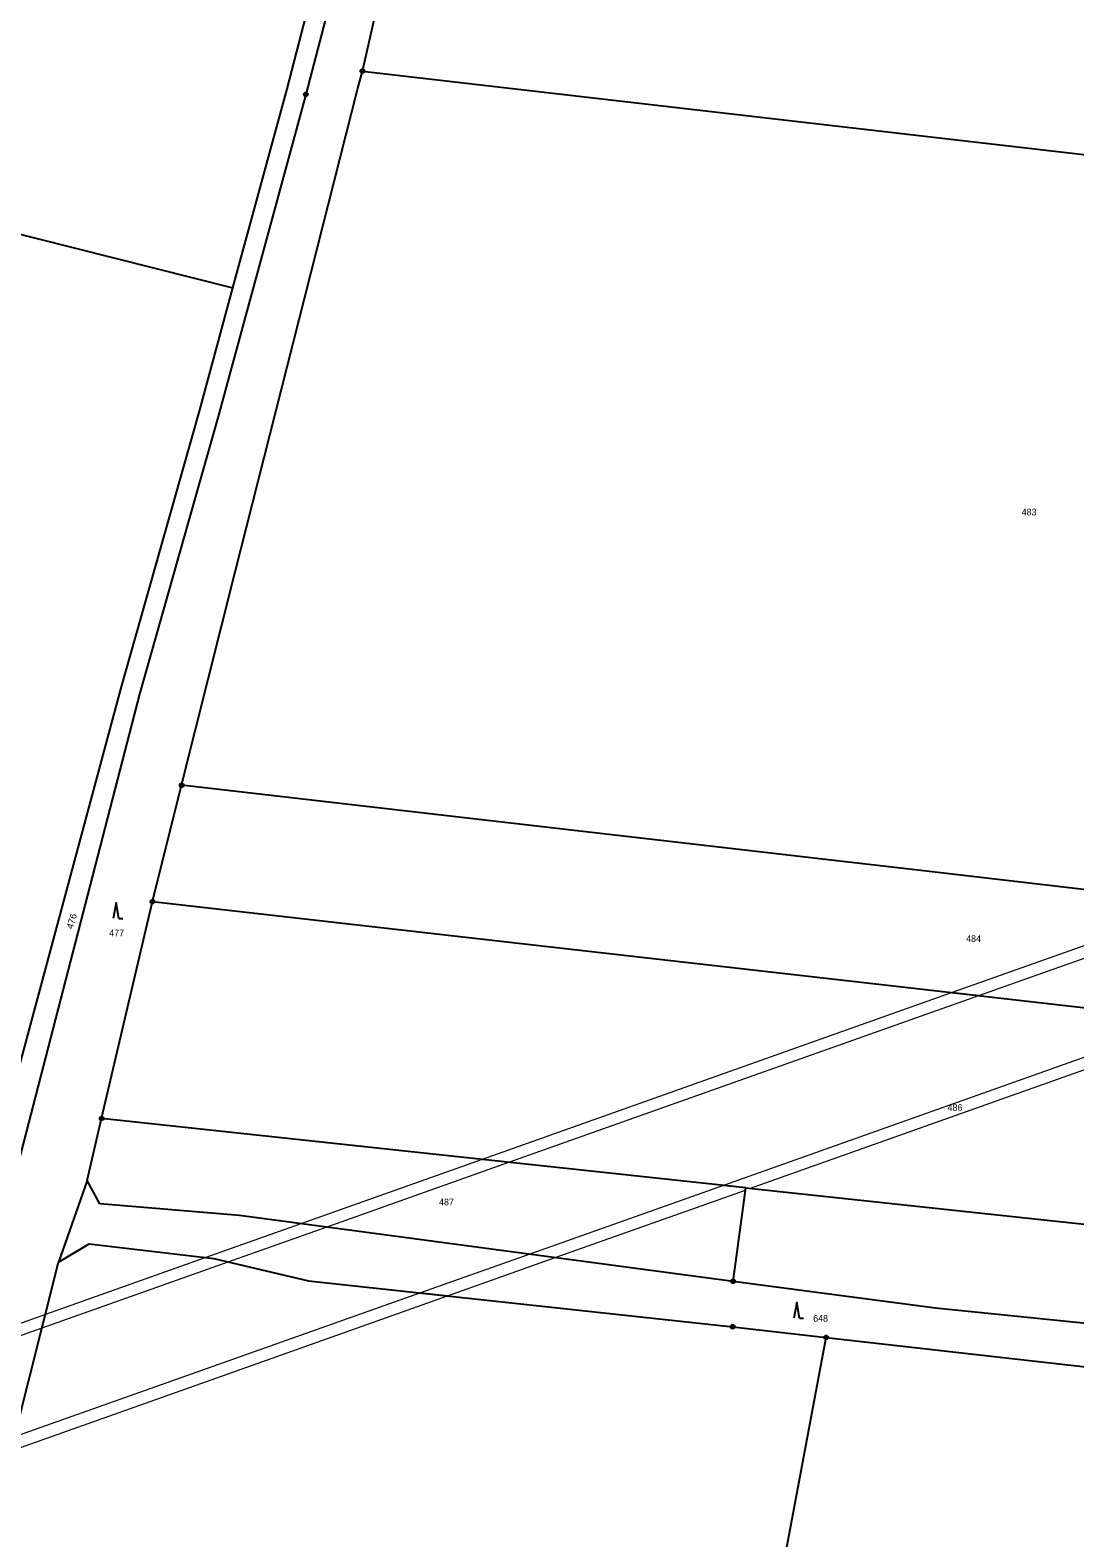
# Model space of a CAD drawing. Extents: x -759947 to -757003, y -1019641 to -1017100.
# Drawn here: x -758266.2 to -757998.3, y -1018509.1 to -1018122.6 of the extents above; entities that cross this region are included whole.
import ezdxf

# ---------------------------------------------------------------- set-up
doc = ezdxf.new("R2010")
doc.units = 0
doc.header["$LTSCALE"] = 0.68
for name, color, linetype, lineweight in [('1', 7, 'Continuous', 25), ('13', 7, 'Continuous', 13), ('3', 7, 'Continuous', 25), ('8', 7, 'Continuous', 25)]:
    doc.layers.add(name, color=color, linetype=linetype, lineweight=lineweight)
doc.layers.add('2', color=7, linetype='Continuous')

msp = doc.modelspace()

# ---------------------------------------------------------------- linework, layer by layer
at = {"layer": '1'}
for p, q in [((-758200.26, -1018137.66), (-758176.61, -1018046.42)), ((-758171.76, -1018047.65), (-758195.47, -1018139.09)), ((-758180.96, -1018133.1), (-758172.91, -1018097.72)), ((-758182.25, -1018137.8), (-758180.96, -1018133.1)), ((-758180.96, -1018133.1), (-757999.81, -1018154.04)), ((-758214.16, -1018188.67), (-758200.26, -1018137.66)), ((-758213.66, -1018261.8), (-758182.25, -1018137.8)), ((-758195.47, -1018139.09), (-758217.96, -1018221.62)), ((-757999.81, -1018154.04), (-757818.6, -1018174.98)), ((-758334.99, -1018158.22), (-758214.16, -1018188.67)), ((-758222.78, -1018220.28), (-758214.16, -1018188.67)), ((-758242.91, -1018291.53), (-758222.78, -1018220.28)), ((-758217.96, -1018221.62), (-758238.08, -1018292.84)), ((-758227.31, -1018316.15), (-758213.66, -1018261.8)), ((-758277.01, -1018418.16), (-758242.91, -1018291.53)), ((-758238.08, -1018292.84), (-758269.12, -1018412.7)), ((-758234.8, -1018345.98), (-758227.31, -1018316.15)), ((-758038.61, -1018337.96), (-758227.31, -1018316.15)), ((-757849.85, -1018359.77), (-758038.61, -1018337.96)), ((-758247.83, -1018401.57), (-758234.8, -1018345.98)), ((-758234.8, -1018345.98), (-758049.34, -1018367.06)), ((-758049.34, -1018367.06), (-757863.88, -1018388.15)), ((-758251.56, -1018417.5), (-758247.83, -1018401.57)), ((-758082.65, -1018419.34), (-758247.83, -1018401.57)), ((-758251.56, -1018417.5), (-758258.86, -1018438.39)), ((-758248.26, -1018423.43), (-758251.56, -1018417.5)), ((-758085.93, -1018443.31), (-758082.65, -1018419.34)), ((-758082.65, -1018419.34), (-757972.85, -1018431.16)), ((-758212.45, -1018426.44), (-758248.26, -1018423.43)), ((-758085.93, -1018443.31), (-758212.45, -1018426.44)), ((-758258.86, -1018438.39), (-758250.99, -1018433.73)), ((-758250.99, -1018433.73), (-758219.07, -1018437.42)), ((-758273.66, -1018497.18), (-758258.86, -1018438.39)), ((-758219.07, -1018437.42), (-758194.83, -1018443.18)), ((-758194.83, -1018443.18), (-758086.04, -1018454.96)), ((-758034.08, -1018450.22), (-758085.93, -1018443.31)), ((-757875.41, -1018466.28), (-758034.08, -1018450.22)), ((-758086.04, -1018454.96), (-758062.09, -1018457.68)), ((-758096.23, -1018639.72), (-758062.09, -1018457.68)), ((-758062.09, -1018457.68), (-757927.9, -1018472.89))]:
    msp.add_line(p, q, dxfattribs=at)
at = {"layer": '13'}
for points in [[(-757965.32, -1018346.43), (-758029.75, -1018369.29), (-758022.95, -1018370.06), (-757958.53, -1018347.21)], [(-758029.75, -1018369.29), (-758150.3, -1018412.06), (-758143.45, -1018412.8), (-758022.95, -1018370.06)], [(-757968.6, -1018376.24), (-758088.38, -1018418.72), (-758082.65, -1018419.34), (-758081.46, -1018419.47), (-757961.8, -1018377.01)], [(-758150.3, -1018412.06), (-758196.74, -1018428.54), (-758221.11, -1018437.18), (-758219.07, -1018437.42), (-758215.35, -1018438.3), (-758190.25, -1018429.4), (-758143.45, -1018412.8)], [(-758088.38, -1018418.72), (-758138.09, -1018436.36), (-758166.1, -1018446.29), (-758159.17, -1018447.04), (-758131.52, -1018437.23), (-758082.73, -1018419.92), (-758082.65, -1018419.34)], [(-758221.11, -1018437.18), (-758262.23, -1018451.77), (-758263.1, -1018455.24), (-758227.2, -1018442.51), (-758215.35, -1018438.3), (-758219.07, -1018437.42)], [(-758166.1, -1018446.29), (-758219.28, -1018465.15), (-758270.14, -1018483.19), (-758271.03, -1018486.73), (-758218.29, -1018468.01), (-758159.17, -1018447.04)], [(-758262.23, -1018451.77), (-758282.93, -1018459.12), (-758288.6, -1018461.13), (-758289.48, -1018464.6), (-758283.81, -1018462.59), (-758263.1, -1018455.24)]]:
    msp.add_lwpolyline(points, close=True, dxfattribs=at)
at = {"layer": '3'}
for p, q in [((-758243.39, -1018350.31), (-758242.394, -1018350.31)), ((-758068.88, -1018452.73), (-758067.884, -1018452.73))]:
    msp.add_line(p, q, dxfattribs=at)
for points in [[(-758243.39, -1018350.31), (-758244.14, -1018346.31), (-758244.89, -1018350.31)], [(-758068.88, -1018452.73), (-758069.63, -1018448.73), (-758070.38, -1018452.73)]]:
    msp.add_lwpolyline(points, dxfattribs=at)
at = {"layer": '8'}
for centre, radius in [((-758180.96, -1018133.0999), 0.5), ((-758180.96, -1018133.0999), 0.0303), ((-758195.47, -1018139.0899), 0.5), ((-758195.47, -1018139.0899), 0.0303), ((-758227.31, -1018316.1499), 0.5), ((-758227.31, -1018316.1499), 0.0303), ((-758234.8, -1018345.9799), 0.5), ((-758234.8, -1018345.9799), 0.0303), ((-758247.83, -1018401.5699), 0.5), ((-758247.83, -1018401.5699), 0.0303), ((-758085.93, -1018443.3099), 0.5), ((-758085.93, -1018443.3099), 0.0303), ((-758086.04, -1018454.9599), 0.5), ((-758086.04, -1018454.9599), 0.0303), ((-758062.09, -1018457.6799), 0.5), ((-758062.09, -1018457.6799), 0.0303)]:
    msp.add_circle(centre, radius, dxfattribs=at)

# ---------------------------------------------------------------- texts
at = {"layer": '2'}
for s, p in [('483', (-758011.95, -1018246.995)), ('477', (-758245.87, -1018354.845)), ('484', (-758026.19, -1018356.325)), ('486', (-758030.95, -1018399.615)), ('487', (-758161.32, -1018423.835)), ('648', (-758065.41, -1018453.645))]:
    msp.add_text(s, height=1.7, dxfattribs=at).set_placement(p)
at = {"layer": '2', "width": 1.05}
msp.add_text('476', height=1.7, rotation=73, dxfattribs=at).set_placement((-758255.283, -1018353.154))

doc.saveas('drawing.dxf')
